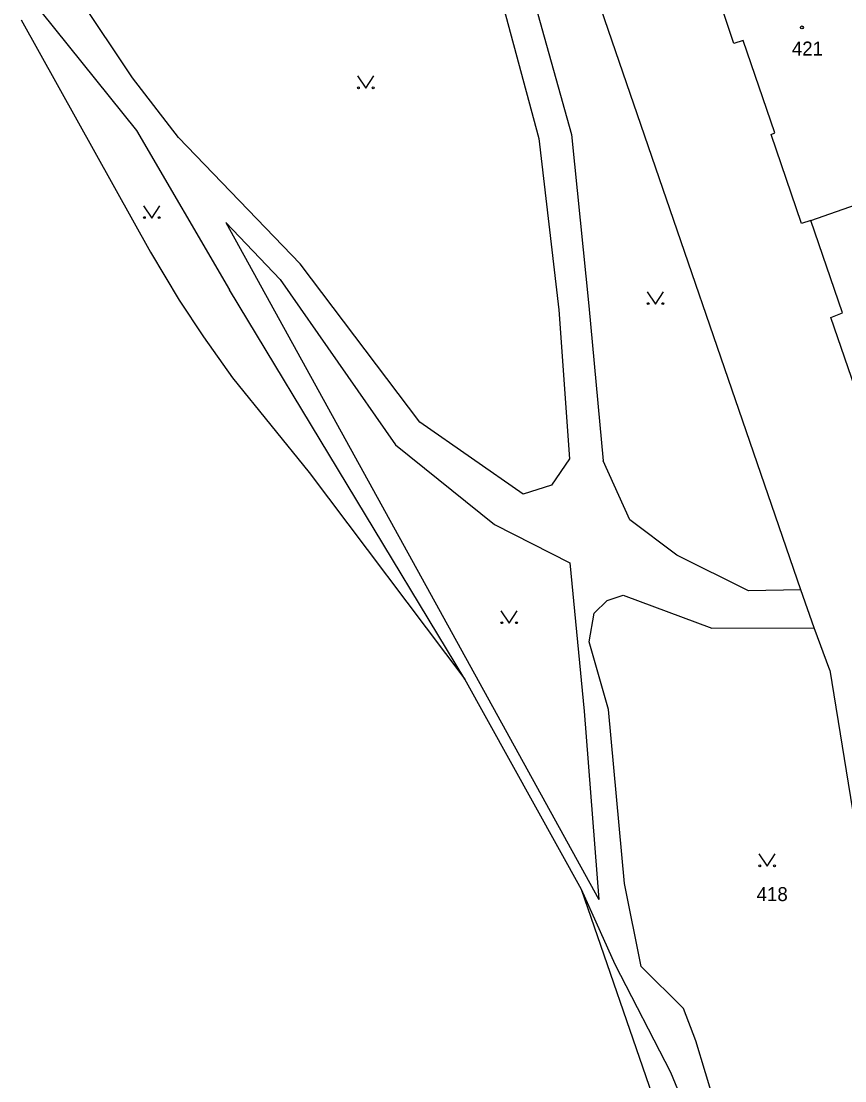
# Model space of a CAD drawing. Extents: x -755819 to -753140, y -1169796 to -1166000.
# Drawn here: x -755758.6 to -755658.1, y -1166659.1 to -1166529.7 of the extents above; entities that cross this region are included whole.
import ezdxf

# ---------------------------------------------------------------- set-up
doc = ezdxf.new("R2010")
doc.units = 0
for name, color, linetype in [('Vrstva 1', 7, 'Continuous'), ('Vrstva 13', 7, 'Continuous'), ('Vrstva 18', 7, 'Continuous'), ('Vrstva 19', 7, 'Continuous'), ('Vrstva 25', 7, 'Continuous'), ('Vrstva 4', 7, 'Continuous')]:
    doc.layers.add(name, color=color, linetype=linetype)

msp = doc.modelspace()

# ---------------------------------------------------------------- linework, layer by layer
at = {"layer": 'Vrstva 1'}
for p, q in [((-755663.44, -1166599.15), (-755687.84, -1166528.25)), ((-755671.63, -1166532.44), (-755673.05, -1166528.14)), ((-755670.47, -1166532.06), (-755671.63, -1166532.44)), ((-755666.61, -1166543.34), (-755670.47, -1166532.06)), ((-755667.06, -1166543.52), (-755666.61, -1166543.34)), ((-755663.37, -1166554.41), (-755667.06, -1166543.52)), ((-755662.22, -1166554.02), (-755652.05, -1166550.45)), ((-755662.22, -1166554.02), (-755663.37, -1166554.41)), ((-755658.37, -1166565.33), (-755662.22, -1166554.02)), ((-755659.76, -1166565.87), (-755658.37, -1166565.33)), ((-755652.31, -1166587.73), (-755659.76, -1166565.87)), ((-755661.8, -1166603.77), (-755663.44, -1166599.15)), ((-755659.88, -1166608.97), (-755661.8, -1166603.77)), ((-755659.88, -1166608.97), (-755651.95, -1166658.19))]:
    msp.add_line(p, q, dxfattribs=at)
at = {"layer": 'Vrstva 13'}
for p, q in [((-755758.64, -1166529.52), (-755742.86, -1166557.92)), ((-755742.86, -1166557.92), (-755739.36, -1166563.75)), ((-755739.36, -1166563.75), (-755736.37, -1166568.26)), ((-755736.37, -1166568.26), (-755732.84, -1166573.26)), ((-755732.84, -1166573.26), (-755723.49, -1166584.83)), ((-755723.49, -1166584.83), (-755704.45, -1166610.05)), ((-755690.22, -1166635.75), (-755704.45, -1166610.05)), ((-755677.06, -1166673.8), (-755690.22, -1166635.75))]:
    msp.add_line(p, q, dxfattribs=at)
at = {"layer": 'Vrstva 25'}
for p, q in [((-755717.57, -1166536.39), (-755716.57, -1166537.89)), ((-755716.57, -1166537.89), (-755715.57, -1166536.39)), ((-755743.7, -1166552.24), (-755742.7, -1166553.74)), ((-755742.7, -1166553.74), (-755741.7, -1166552.24)), ((-755682.19, -1166562.74), (-755681.19, -1166564.24)), ((-755681.19, -1166564.24), (-755680.19, -1166562.74)), ((-755700.06, -1166601.71), (-755699.06, -1166603.21)), ((-755699.06, -1166603.21), (-755698.06, -1166601.71)), ((-755668.56, -1166631.4), (-755667.56, -1166632.9)), ((-755667.56, -1166632.9), (-755666.56, -1166631.4))]:
    msp.add_line(p, q, dxfattribs=at)
for centre, radius in [((-755663.3, -1166530.46), 0.175), ((-755717.47, -1166537.84), 0.112), ((-755715.67, -1166537.84), 0.112), ((-755743.6, -1166553.69), 0.112), ((-755741.8, -1166553.69), 0.112), ((-755682.09, -1166564.19), 0.112), ((-755680.29, -1166564.19), 0.112), ((-755699.96, -1166603.16), 0.112), ((-755698.16, -1166603.16), 0.112), ((-755668.46, -1166632.85), 0.112), ((-755666.66, -1166632.85), 0.112)]:
    msp.add_circle(centre, radius, dxfattribs=at)
at = {"layer": 'Vrstva 4'}
for p, q in [((-755699.82, -1166513.53), (-755691.44, -1166543.54)), ((-755703.17, -1166515.19), (-755695.44, -1166544.03)), ((-755745.03, -1166536.63), (-755755.19, -1166521.41)), ((-755756.26, -1166528.52), (-755744.54, -1166543.03)), ((-755739.45, -1166543.89), (-755745.03, -1166536.63)), ((-755744.54, -1166543.03), (-755733.22, -1166562.5)), ((-755691.44, -1166543.54), (-755689.34, -1166564.46)), ((-755724.57, -1166559.33), (-755739.45, -1166543.89)), ((-755695.44, -1166544.03), (-755692.97, -1166564.96)), ((-755727.02, -1166561.25), (-755733.66, -1166554.27)), ((-755733.66, -1166554.27), (-755688.12, -1166636.97)), ((-755709.98, -1166578.67), (-755724.57, -1166559.33)), ((-755727.02, -1166561.25), (-755712.92, -1166581.43)), ((-755704.45, -1166610.05), (-755733.22, -1166562.5)), ((-755692.97, -1166564.96), (-755691.69, -1166583.16)), ((-755689.34, -1166564.46), (-755687.57, -1166583.37)), ((-755697.35, -1166587.47), (-755709.98, -1166578.67)), ((-755712.92, -1166581.43), (-755700.84, -1166591.17)), ((-755691.69, -1166583.16), (-755693.87, -1166586.38)), ((-755684.33, -1166590.58), (-755687.57, -1166583.37)), ((-755693.87, -1166586.38), (-755697.35, -1166587.47)), ((-755700.84, -1166591.17), (-755691.66, -1166595.85)), ((-755678.58, -1166594.89), (-755684.33, -1166590.58)), ((-755669.85, -1166599.28), (-755678.58, -1166594.89)), ((-755691.66, -1166595.85), (-755689.89, -1166613.95)), ((-755663.44, -1166599.15), (-755669.85, -1166599.28)), ((-755688.69, -1166602.01), (-755687.09, -1166600.44)), ((-755687.09, -1166600.44), (-755685.12, -1166599.81)), ((-755685.12, -1166599.81), (-755674.31, -1166603.83)), ((-755689.28, -1166605.49), (-755688.69, -1166602.01)), ((-755674.31, -1166603.83), (-755661.8, -1166603.77)), ((-755686.91, -1166613.77), (-755689.28, -1166605.49)), ((-755689.89, -1166613.95), (-755688.12, -1166636.97)), ((-755684.96, -1166635.01), (-755686.91, -1166613.77)), ((-755682.93, -1166645.15), (-755684.96, -1166635.01)), ((-755686.11, -1166644.9), (-755690.22, -1166635.75)), ((-755679.32, -1166658.08), (-755686.11, -1166644.9)), ((-755677.77, -1166650.27), (-755682.93, -1166645.15)), ((-755676.27, -1166654.2), (-755677.77, -1166650.27)), ((-755671.9, -1166668.6), (-755676.27, -1166654.2)), ((-755674.6, -1166669.44), (-755679.32, -1166658.08))]:
    msp.add_line(p, q, dxfattribs=at)

# ---------------------------------------------------------------- texts
at = {"layer": 'Vrstva 18'}
msp.add_text('418', height=1.7, dxfattribs=at).set_placement((-755668.83, -1166637.15))
at = {"layer": 'Vrstva 19'}
msp.add_text('421', height=1.7, dxfattribs=at).set_placement((-755664.53, -1166533.89))

doc.saveas('drawing.dxf')
